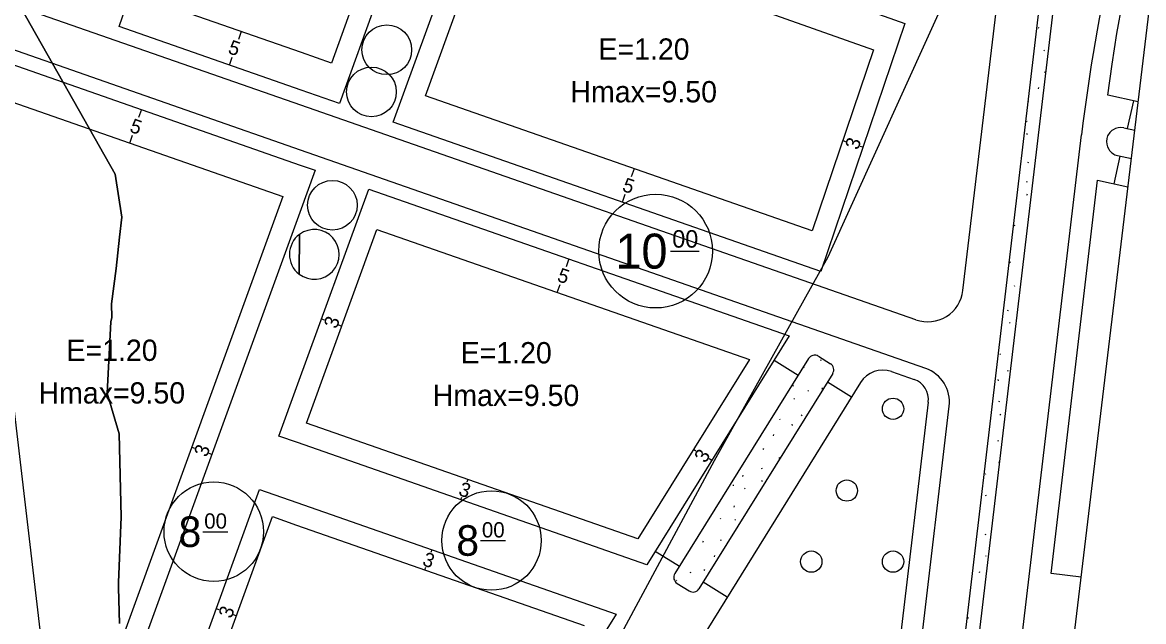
# Model space of a CAD drawing. Extents: x 419396 to 421519, y 4453567 to 4456767.
# Drawn here: x 421221.7 to 421379.5, y 4454396.7 to 4454481 of the extents above; entities that cross this region are included whole.
import ezdxf

# ---------------------------------------------------------------- set-up
doc = ezdxf.new("R2010")
doc.units = 0
for name, color, linetype in [('0_KADASTRO', 7, 'Continuous'), ('Level 20', 7, 'Continuous'), ('Level 28', 7, 'Continuous'), ('Level 29', 7, 'Continuous'), ('Level 30', 7, 'Continuous'), ('Level 41', 7, 'Continuous'), ('Level 42', 7, 'Continuous'), ('Level 55', 7, 'Continuous'), ('Level 58', 7, 'Continuous'), ('Level 62', 7, 'Continuous'), ('Level 9', 7, 'Continuous')]:
    doc.layers.add(name, color=color, linetype=linetype)

msp = doc.modelspace()

# ---------------------------------------------------------------- linework, layer by layer
at = {"layer": '0_KADASTRO'}
for points in [[(421214.05, 4454496.12), (421234.75, 4454459.61), (421235.7, 4454453.58), (421235.36, 4454450.78), (421234.89, 4454446.37), (421234.22, 4454441.38), (421234.27, 4454439.46), (421234.14, 4454438.83), (421233.64, 4454428.81), (421235.33, 4454423.1), (421235.59, 4454411.43), (421235.2, 4454402.15), (421235.2, 4454401.44), (421235.37, 4454396.39)], [(421235.37, 4454396.39), (421235.2, 4454401.44), (421235.2, 4454402.15), (421235.59, 4454411.43), (421235.33, 4454423.1), (421233.64, 4454428.81), (421234.14, 4454438.83), (421234.27, 4454439.46), (421234.22, 4454441.38), (421234.89, 4454446.37), (421235.36, 4454450.78), (421235.7, 4454453.58), (421234.75, 4454459.61), (421214.05, 4454496.12)], [(421352.62, 4454486.76), (421335.06, 4454447.93), (421319.06, 4454419.29), (421295.98, 4454376.38)]]:
    msp.add_lwpolyline(points, dxfattribs=at)
at = {"layer": 'Level 20'}
for p, q in [((421274.51, 4454500.92), (421265.18, 4454475.27)), ((421278.4, 4454470.65), (421287.7, 4454496.23)), ((421287.7, 4454496.23), (421341.46, 4454477.1)), ((421260.96, 4454476.74), (421239.78, 4454484.14)), ((421252.48, 4454479.7), (421252.08, 4454478.57)), ((421250.83, 4454474.98), (421251.23, 4454476.11)), ((421260.96, 4454476.74), (421260.96, 4454476.74)), ((421260.96, 4454476.74), (421260.96, 4454476.74)), ((421260.96, 4454476.74), (421260.96, 4454476.74)), ((421265.18, 4454475.27), (421260.96, 4454476.74)), ((421341.46, 4454477.1), (421332.82, 4454451.65)), ((421225.41, 4454385.08), (421215.24, 4454471.52)), ((421215.24, 4454471.52), (421258.35, 4454456.47)), ((421332.82, 4454451.65), (421278.4, 4454470.65)), ((421238.44, 4454468.71), (421238.05, 4454467.58)), ((421236.79, 4454463.99), (421237.19, 4454465.13)), ((421337.14, 4454464.37), (421337.52, 4454464.24)), ((421339.98, 4454463.41), (421339.61, 4454463.54)), ((421307.78, 4454460.39), (421307.38, 4454459.26)), ((421306.13, 4454455.67), (421306.52, 4454456.8)), ((421258.35, 4454456.47), (421232.7, 4454385.94)), ((421261.65, 4454424.6), (421271.56, 4454451.85)), ((421271.56, 4454451.85), (421324, 4454433.54)), ((421298.61, 4454447.7), (421298.22, 4454446.57)), ((421296.97, 4454442.98), (421297.36, 4454444.12)), ((421263.79, 4454439.25), (421264.17, 4454439.11)), ((421266.61, 4454438.22), (421266.23, 4454438.36)), ((421324, 4454433.54), (421308.31, 4454408.3)), ((421308.31, 4454408.3), (421261.65, 4454424.6)), ((421245.53, 4454421.21), (421245.9, 4454421.07)), ((421316.15, 4454420.92), (421316.49, 4454420.71)), ((421248.34, 4454420.18), (421247.97, 4454420.32)), ((421318.7, 4454419.34), (421318.36, 4454419.55)), ((421284.39, 4454416.66), (421284.26, 4454416.28)), ((421283.4, 4454413.82), (421283.54, 4454414.2)), ((421246.71, 4454383.48), (421256.87, 4454411.44)), ((421256.87, 4454411.44), (421260.27, 4454410.25)), ((421260.27, 4454410.25), (421260.27, 4454410.25)), ((421260.27, 4454410.25), (421260.27, 4454410.25)), ((421260.27, 4454410.25), (421260.27, 4454410.25)), ((421260.27, 4454410.25), (421300.73, 4454396.12)), ((421279.31, 4454406.78), (421279.18, 4454406.4)), ((421278.32, 4454403.95), (421278.46, 4454404.32)), ((421248.97, 4454398.49), (421249.35, 4454398.35)), ((421251.79, 4454397.46), (421251.41, 4454397.6))]:
    msp.add_line(p, q, dxfattribs=at)
at = {"layer": 'Level 28'}
for p, q in [((421377.23, 4454466.04), (421378.09, 4454469.94)), ((421376.69, 4454466.16), (421378.24, 4454465.82)), ((421376.14, 4454462.18), (421375.28, 4454458.28)), ((421375.83, 4454462.25), (421377.77, 4454461.83)), ((421332.33, 4454433.69), (421313.51, 4454403.42)), ((421327.47, 4454433.45), (421330.87, 4454431.34)), ((421333.71, 4454434.01), (421335.41, 4454432.96)), ((421335.73, 4454431.58), (421316.91, 4454401.3)), ((421344, 4454431.85), (421347.19, 4454430.74)), ((421339.65, 4454430.32), (421263.29, 4454307.46)), ((421334.99, 4454430.39), (421338.39, 4454428.28)), ((421349.18, 4454427.55), (421340.76, 4454356.51)), ((421314.15, 4454404.44), (421310.75, 4454406.55)), ((421370.69, 4454402.93), (421366.46, 4454403.43)), ((421313.83, 4454402.04), (421315.53, 4454400.98)), ((421317.51, 4454402.26), (421320.9, 4454400.15))]:
    msp.add_line(p, q, dxfattribs=at)
for centre, radius, start, end in [((421376.26, 4454464.2), 2, 77.5941, 167.5941), ((421376.26, 4454464.2), 2, 167.5941, 257.5941), ((421333.18, 4454433.16), 1, 58.1345, 148.1345), ((421334.88, 4454432.11), 1, 328.1345, 58.1345), ((421342.78, 4454428.37), 3.69, 70.7505, 148.1345), ((421346.2, 4454427.91), 3, 353.2401, 70.7505), ((421314.36, 4454402.89), 1, 148.1345, 238.1345), ((421316.06, 4454401.83), 1, 238.1345, 328.1345)]:
    msp.add_arc(centre, radius, start, end, dxfattribs=at)
at = {"layer": 'Level 29'}
for p, q in [((421235.3, 4454480.41), (421247.65, 4454515.79)), ((421279.04, 4454504.62), (421266.3, 4454469.58)), ((421273.86, 4454466.94), (421286.58, 4454501.93)), ((421286.58, 4454501.93), (421345.9, 4454480.83)), ((421375.72, 4454479.41), (421376.5, 4454483.72)), ((421260.91, 4454471.46), (421235.3, 4454480.41)), ((421345.9, 4454480.83), (421334.05, 4454445.92)), ((421375.04, 4454475.09), (421375.72, 4454479.41)), ((421214.06, 4454477.23), (421260.8, 4454460.91)), ((421374.44, 4454470.75), (421375.04, 4454475.09)), ((421260.91, 4454471.46), (421260.9, 4454471.46)), ((421260.91, 4454471.46), (421260.9, 4454471.46)), ((421260.91, 4454471.46), (421260.9, 4454471.46)), ((421266.3, 4454469.58), (421260.9, 4454471.46)), ((421378.72, 4454469.81), (421374.45, 4454470.75)), ((421334.05, 4454445.92), (421273.86, 4454466.94)), ((421262.89, 4454460.18), (421260.73, 4454454.23)), ((421260.79, 4454460.91), (421260.8, 4454460.91)), ((421260.79, 4454460.91), (421260.8, 4454460.91)), ((421260.79, 4454460.91), (421260.8, 4454460.91)), ((421260.79, 4454460.91), (421262.89, 4454460.18)), ((421366.46, 4454403.43), (421373.02, 4454458.77)), ((421373.02, 4454458.78), (421377.29, 4454457.84)), ((421260.47, 4454430.13), (421270.44, 4454457.54)), ((421270.44, 4454457.54), (421329.6, 4454436.88)), ((421260.73, 4454454.24), (421234.89, 4454383.18)), ((421260.73, 4454454.24), (421260.73, 4454454.23)), ((421260.73, 4454454.24), (421260.73, 4454454.23)), ((421260.73, 4454454.24), (421260.73, 4454454.23)), ((421329.6, 4454436.88), (421309.59, 4454404.68)), ((421257.8, 4454422.76), (421260.47, 4454430.13)), ((421260.47, 4454430.13), (421260.47, 4454430.13)), ((421260.47, 4454430.13), (421260.47, 4454430.13)), ((421260.47, 4454430.13), (421260.47, 4454430.13)), ((421260.39, 4454421.86), (421257.8, 4454422.76)), ((421260.39, 4454421.86), (421260.39, 4454421.86)), ((421260.39, 4454421.86), (421260.39, 4454421.86)), ((421260.39, 4454421.86), (421260.39, 4454421.86)), ((421309.59, 4454404.68), (421260.39, 4454421.86)), ((421242.85, 4454381.67), (421255.06, 4454415.25)), ((421255.06, 4454415.25), (421260.3, 4454413.42)), ((421260.3, 4454413.42), (421260.3, 4454413.42)), ((421260.3, 4454413.42), (421260.3, 4454413.42)), ((421260.3, 4454413.42), (421260.3, 4454413.42)), ((421260.3, 4454413.42), (421305.26, 4454397.72)), ((421305.26, 4454397.72), (421285.76, 4454366.35))]:
    msp.add_line(p, q, dxfattribs=at)
at = {"layer": 'Level 41'}
for p, q in [((421364.68, 4454480.16), (421364.75, 4454480.32)), ((421365.46, 4454477.09), (421365.53, 4454476.98)), ((421365.53, 4454474.06), (421365.6, 4454473.95)), ((421364.68, 4454471.65), (421364.75, 4454471.81)), ((421363.24, 4454469.73), (421363.31, 4454469.88)), ((421363, 4454467.13), (421363.07, 4454467.02)), ((421363.06, 4454465.2), (421363.13, 4454465.36)), ((421363.24, 4454461.21), (421363.31, 4454461.37)), ((421363, 4454458.62), (421363.07, 4454458.51)), ((421363.06, 4454456.69), (421363.13, 4454456.85)), ((421361.25, 4454452.49), (421361.32, 4454452.38)), ((421360.62, 4454447.27), (421360.69, 4454447.16)), ((421361.25, 4454443.98), (421361.32, 4454443.87)), ((421360.36, 4454440.4), (421360.43, 4454440.56)), ((421360.62, 4454438.76), (421360.69, 4454438.65)), ((421334.06, 4454433.39), (421334.13, 4454433.55)), ((421359.26, 4454434.35), (421359.34, 4454434.24)), ((421331.62, 4454432.47), (421331.69, 4454432.37)), ((421360.36, 4454431.89), (421360.43, 4454432.05)), ((421330.16, 4454429.8), (421330.23, 4454429.96)), ((421358.99, 4454430.72), (421359.01, 4454430.56)), ((421332.25, 4454429.18), (421332.32, 4454429.08)), ((421334.24, 4454429.39), (421334.31, 4454429.55)), ((421330.26, 4454428.06), (421330.34, 4454427.96)), ((421359.16, 4454427.57), (421359.23, 4454427.73)), ((421328.23, 4454425.22), (421328.3, 4454425.12)), ((421331.36, 4454425.61), (421331.43, 4454425.77)), ((421359.26, 4454425.84), (421359.34, 4454425.73)), ((421329.99, 4454424.43), (421330.01, 4454424.27)), ((421327.38, 4454422.82), (421327.46, 4454422.98)), ((421358.99, 4454422.21), (421359.01, 4454422.05)), ((421325.95, 4454420.88), (421326.02, 4454421.04)), ((421328.17, 4454419.74), (421328.24, 4454419.64)), ((421359.16, 4454419.06), (421359.23, 4454419.22)), ((421323.07, 4454417.1), (421323.14, 4454417.26)), ((421325.71, 4454418.29), (421325.78, 4454418.18)), ((421357.17, 4454417.52), (421357.24, 4454417.41)), ((421321.7, 4454415.92), (421321.72, 4454415.76)), ((421325.77, 4454416.37), (421325.84, 4454416.53)), ((421323.33, 4454415.45), (421323.4, 4454415.35)), ((421357.23, 4454414.49), (421357.3, 4454414.38)), ((421321.86, 4454412.78), (421321.93, 4454412.94)), ((421319.87, 4454411.23), (421319.94, 4454411.13)), ((421321.97, 4454411.04), (421322.04, 4454410.94)), ((421356.42, 4454412.17), (421356.46, 4454412.24)), ((421317.44, 4454409.74), (421317.49, 4454409.67)), ((421317.47, 4454407.86), (421317.55, 4454408.02)), ((421319.94, 4454408.2), (421320.01, 4454408.1)), ((421357.17, 4454409.01), (421357.24, 4454408.9)), ((421319.09, 4454405.8), (421319.16, 4454405.96)), ((421357.23, 4454405.98), (421357.3, 4454405.87)), ((421315.66, 4454403.65), (421315.74, 4454403.55)), ((421317.65, 4454403.86), (421317.72, 4454404.02)), ((421356.38, 4454403.57), (421356.46, 4454403.73)), ((421313.68, 4454402.53), (421313.75, 4454402.43)), ((421354.77, 4454397.12), (421354.84, 4454397.28))]:
    msp.add_line(p, q, dxfattribs=at)
at = {"layer": 'Level 42'}
for centre in [(421344.22, 4454426.61), (421337.72, 4454415.11), (421332.72, 4454405.11), (421344.22, 4454405.11)]:
    msp.add_circle(centre, 1.5, dxfattribs=at)
at = {"layer": 'Level 55'}
for points in [[(421260.69, 4454451.16), (421260.63, 4454445.57)], [(421260.64, 4454445.57), (421260.69, 4454451.16)]]:
    msp.add_lwpolyline(points, dxfattribs=at)
for centre in [(421272.97, 4454477.13), (421270.81, 4454471.2), (421265.32, 4454455.25)]:
    msp.add_circle(centre, 3.5, dxfattribs=at)
for start, end in [(126.4304, 232.3749), (232.3596, 126.4456)]:
    msp.add_arc((421262.77, 4454448.34), 3.5, start, end, dxfattribs=at)
at = {"layer": 'Level 58'}
for p, q in [((421312.9, 4454448.8), (421316.96, 4454448.8)), ((421247.06, 4454409.32), (421250.61, 4454409.32)), ((421286.15, 4454408.08), (421289.7, 4454408.08))]:
    msp.add_line(p, q, dxfattribs=at)
for centre, radius in [((421310.81, 4454448.8), 8), ((421248.62, 4454409.32), 7), ((421287.71, 4454408.08), 7)]:
    msp.add_circle(centre, radius, dxfattribs=at)
at = {"layer": 'Level 62'}
for p, q in [((421260.88, 4454469.35), (421209.16, 4454487.42)), ((421349.33, 4454352.37), (421365.29, 4454486.99)), ((421351.26, 4454351.67), (421367.1, 4454485.24)), ((421354.06, 4454443.26), (421359.11, 4454485.84)), ((421260.82, 4454463.02), (421214.53, 4454479.19)), ((421260.88, 4454469.35), (421260.88, 4454469.35)), ((421260.88, 4454469.35), (421260.88, 4454469.35)), ((421260.88, 4454469.35), (421260.88, 4454469.35)), ((421347.45, 4454439.13), (421260.88, 4454469.35)), ((421357.32, 4454351.79), (421370.76, 4454465.18)), ((421260.82, 4454463.02), (421260.82, 4454463.02)), ((421260.82, 4454463.02), (421260.82, 4454463.02)), ((421260.82, 4454463.02), (421260.82, 4454463.02)), ((421348.82, 4454432.29), (421260.82, 4454463.02)), ((421343.47, 4454353.88), (421352.13, 4454426.98))]:
    msp.add_line(p, q, dxfattribs=at)
for centre, radius, start, end in [((421621.47, 4454435.46), 252.47, 161.2531, 173.2401), ((421349.1, 4454443.85), 5, 250.7505, 353.2401), ((421347.17, 4454427.57), 5, 353.2401, 70.7505)]:
    msp.add_arc(centre, radius, start, end, dxfattribs=at)
at = {"layer": 'Level 9'}
msp.add_line((421363.04, 4454339.26), (421380.41, 4454483.8), dxfattribs=at)

# ---------------------------------------------------------------- texts
at = {"layer": 'Level 20'}
for s, rotation, p in [('5', 340.7505, (421250.5, 4454476.69)), ('5', 340.7505, (421236.66, 4454465.63)), ('3', 71.2531, (421339.3, 4454462.94)), ('5', 340.7505, (421305.99, 4454457.31)), ('5', 340.7505, (421296.83, 4454444.62)), ('3', 70.0196, (421265.91, 4454437.77)), ('3', 70.0196, (421247.65, 4454419.72)), ('3', 58.1345, (421317.81, 4454418.86)), ('3', 340.7505, (421282.94, 4454414.51)), ('3', 340.7505, (421277.86, 4454404.64)), ('3', 70.0196, (421251.09, 4454397))]:
    msp.add_text(s, height=2, rotation=rotation, dxfattribs=at).set_placement(p)
at = {"layer": 'Level 30'}
for s, p in [('E=1.20', (421302.76, 4454475.73)), ('Hmax=9.50', (421298.82, 4454469.73)), ('E=1.20', (421227.89, 4454433.35)), ('E=1.20', (421283.37, 4454433)), ('Hmax=9.50', (421223.96, 4454427.35)), ('Hmax=9.50', (421279.44, 4454427))]:
    msp.add_text(s, height=3, dxfattribs=at).set_placement(p)
at = {"layer": 'Level 58'}
for s, height, p in [('10', 4.919, (421305.16, 4454446.34)), ('00', 2.46, (421313.15, 4454449.29)), ('8', 4.3, (421243.67, 4454407.17)), ('00', 2.152, (421247.28, 4454409.75)), ('8', 4.3, (421282.76, 4454405.93)), ('00', 2.152, (421286.36, 4454408.51))]:
    msp.add_text(s, height=height, dxfattribs=at).set_placement(p)

doc.saveas('drawing.dxf')
